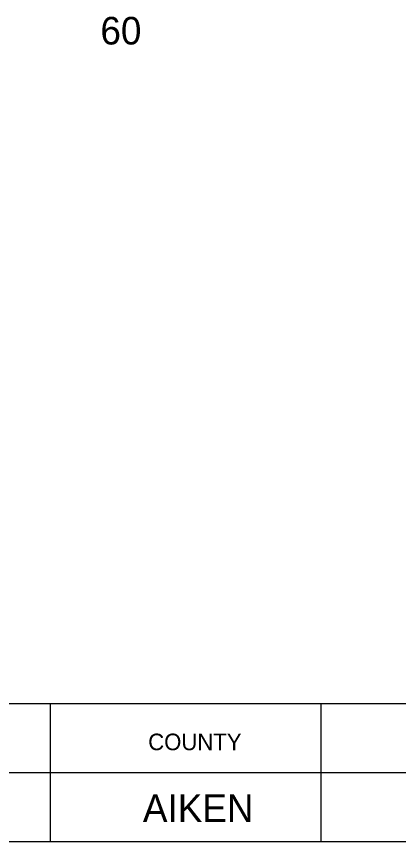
# Model space of a CAD drawing. Extents: x 1000 to 1162, y 999 to 8520.
# Drawn here: x 1138.48 to 1145.41, y 8345.05 to 8360.01 of the extents above; entities that cross this region are included whole.
import ezdxf

# ---------------------------------------------------------------- set-up
doc = ezdxf.new("R2010")
doc.units = 0
for name, color, linetype in [('Level 20', 7, 'Continuous'), ('Level 3', 7, 'Continuous'), ('Level 56', 7, 'Continuous')]:
    doc.layers.add(name, color=color, linetype=linetype)

msp = doc.modelspace()

# ---------------------------------------------------------------- linework, layer by layer
at = {"layer": 'Level 3'}
for p, q in [((1133.055, 8347.546), (1161.555, 8347.546)), ((1133.055, 8347.546), (1161.555, 8347.546)), ((1133.055, 8347.546), (1161.555, 8347.546)), ((1133.055, 8347.546), (1161.555, 8347.546)), ((1133.055, 8347.546), (1161.555, 8347.546)), ((1133.055, 8347.546), (1161.555, 8347.546)), ((1133.055, 8347.546), (1161.555, 8347.546)), ((1133.055, 8347.546), (1161.555, 8347.546)), ((1133.055, 8347.546), (1161.555, 8347.546)), ((1133.055, 8347.546), (1161.555, 8347.546)), ((1133.055, 8347.546), (1161.555, 8347.546)), ((1133.055, 8347.546), (1161.555, 8347.546)), ((1133.055, 8347.546), (1161.555, 8347.546)), ((1133.055, 8347.546), (1161.555, 8347.546)), ((1133.055, 8347.546), (1161.555, 8347.546)), ((1133.055, 8347.546), (1161.555, 8347.546)), ((1133.055, 8347.546), (1161.555, 8347.546)), ((1133.055, 8347.546), (1161.555, 8347.546)), ((1133.055, 8347.546), (1161.555, 8347.546)), ((1133.055, 8347.546), (1161.555, 8347.546)), ((1133.055, 8347.546), (1161.555, 8347.546)), ((1133.055, 8347.546), (1161.555, 8347.546)), ((1133.055, 8347.546), (1161.555, 8347.546)), ((1133.055, 8347.546), (1161.555, 8347.546)), ((1133.055, 8347.546), (1161.555, 8347.546)), ((1133.055, 8347.546), (1161.555, 8347.546)), ((1133.055, 8347.546), (1161.555, 8347.546)), ((1133.055, 8347.546), (1161.555, 8347.546)), ((1133.055, 8347.546), (1161.555, 8347.546)), ((1133.055, 8347.546), (1161.555, 8347.546)), ((1133.055, 8347.546), (1161.555, 8347.546)), ((1133.055, 8347.546), (1161.555, 8347.546)), ((1133.055, 8347.546), (1161.555, 8347.546)), ((1133.055, 8347.546), (1161.555, 8347.546)), ((1133.055, 8347.546), (1161.555, 8347.546)), ((1133.055, 8347.546), (1161.555, 8347.546)), ((1133.055, 8347.546), (1161.555, 8347.546)), ((1133.055, 8347.546), (1161.555, 8347.546)), ((1133.055, 8347.546), (1161.555, 8347.546)), ((1133.055, 8347.546), (1161.555, 8347.546)), ((1133.055, 8347.546), (1161.555, 8347.546)), ((1133.055, 8347.546), (1161.555, 8347.546)), ((1133.055, 8347.546), (1161.555, 8347.546)), ((1133.055, 8347.546), (1161.555, 8347.546)), ((1133.055, 8347.546), (1161.555, 8347.546)), ((1133.055, 8347.546), (1161.555, 8347.546)), ((1133.055, 8347.546), (1161.555, 8347.546)), ((1133.055, 8347.546), (1161.555, 8347.546)), ((1133.055, 8347.546), (1161.555, 8347.546)), ((1133.055, 8347.546), (1161.555, 8347.546)), ((1133.055, 8347.546), (1161.555, 8347.546)), ((1133.055, 8347.546), (1161.555, 8347.546)), ((1133.055, 8347.546), (1161.555, 8347.546)), ((1133.055, 8347.546), (1161.555, 8347.546)), ((1133.055, 8347.546), (1161.555, 8347.546)), ((1133.055, 8347.546), (1161.555, 8347.546)), ((1133.055, 8347.546), (1161.555, 8347.546)), ((1133.055, 8347.546), (1161.555, 8347.546)), ((1133.055, 8347.546), (1161.555, 8347.546)), ((1133.055, 8347.546), (1161.555, 8347.546)), ((1133.055, 8347.546), (1161.555, 8347.546)), ((1133.055, 8347.546), (1161.555, 8347.546)), ((1139.087, 8347.546), (1139.087, 8345.046)), ((1139.087, 8347.546), (1139.087, 8345.046)), ((1139.087, 8347.546), (1139.087, 8345.046)), ((1139.087, 8347.546), (1139.087, 8345.046)), ((1139.087, 8347.546), (1139.087, 8345.046)), ((1139.087, 8347.546), (1139.087, 8345.046)), ((1139.087, 8347.546), (1139.087, 8345.046)), ((1139.087, 8347.546), (1139.087, 8345.046)), ((1139.087, 8347.546), (1139.087, 8345.046)), ((1139.087, 8347.546), (1139.087, 8345.046)), ((1139.087, 8347.546), (1139.087, 8345.046)), ((1139.087, 8347.546), (1139.087, 8345.046)), ((1139.087, 8347.546), (1139.087, 8345.046)), ((1139.087, 8347.546), (1139.087, 8345.046)), ((1139.087, 8347.546), (1139.087, 8345.046)), ((1139.087, 8347.546), (1139.087, 8345.046)), ((1139.087, 8347.546), (1139.087, 8345.046)), ((1139.087, 8347.546), (1139.087, 8345.046)), ((1139.087, 8347.546), (1139.087, 8345.046)), ((1139.087, 8347.546), (1139.087, 8345.046)), ((1139.087, 8347.546), (1139.087, 8345.046)), ((1139.087, 8347.546), (1139.087, 8345.046)), ((1139.087, 8347.546), (1139.087, 8345.046)), ((1139.087, 8347.546), (1139.087, 8345.046)), ((1139.087, 8347.546), (1139.087, 8345.046)), ((1139.087, 8347.546), (1139.087, 8345.046)), ((1139.087, 8347.546), (1139.087, 8345.046)), ((1139.087, 8347.546), (1139.087, 8345.046)), ((1139.087, 8347.546), (1139.087, 8345.046)), ((1139.087, 8347.546), (1139.087, 8345.046)), ((1139.087, 8347.546), (1139.087, 8345.046)), ((1139.087, 8347.546), (1139.087, 8345.046)), ((1139.087, 8347.546), (1139.087, 8345.046)), ((1139.087, 8347.546), (1139.087, 8345.046)), ((1139.087, 8347.546), (1139.087, 8345.046)), ((1139.087, 8347.546), (1139.087, 8345.046)), ((1139.087, 8347.546), (1139.087, 8345.046)), ((1139.087, 8347.546), (1139.087, 8345.046)), ((1139.087, 8347.546), (1139.087, 8345.046)), ((1139.087, 8347.546), (1139.087, 8345.046)), ((1139.087, 8347.546), (1139.087, 8345.046)), ((1139.087, 8347.546), (1139.087, 8345.046)), ((1139.087, 8347.546), (1139.087, 8345.046)), ((1139.087, 8347.546), (1139.087, 8345.046)), ((1139.087, 8347.546), (1139.087, 8345.046)), ((1139.087, 8347.546), (1139.087, 8345.046)), ((1139.087, 8347.546), (1139.087, 8345.046)), ((1139.087, 8347.546), (1139.087, 8345.046)), ((1139.087, 8347.546), (1139.087, 8345.046)), ((1139.087, 8347.546), (1139.087, 8345.046)), ((1139.087, 8347.546), (1139.087, 8345.046)), ((1139.087, 8347.546), (1139.087, 8345.046)), ((1139.087, 8347.546), (1139.087, 8345.046)), ((1139.087, 8347.546), (1139.087, 8345.046)), ((1139.087, 8347.546), (1139.087, 8345.046)), ((1139.087, 8347.546), (1139.087, 8345.046)), ((1139.087, 8347.546), (1139.087, 8345.046)), ((1139.087, 8347.546), (1139.087, 8345.046)), ((1139.087, 8347.546), (1139.087, 8345.046)), ((1139.087, 8347.546), (1139.087, 8345.046)), ((1139.087, 8347.546), (1139.087, 8345.046)), ((1139.087, 8347.546), (1139.087, 8345.046)), ((1144, 8347.546), (1144, 8345.046)), ((1144, 8347.546), (1144, 8345.046)), ((1144, 8347.546), (1144, 8345.046)), ((1144, 8347.546), (1144, 8345.046)), ((1144, 8347.546), (1144, 8345.046)), ((1144, 8347.546), (1144, 8345.046)), ((1144, 8347.546), (1144, 8345.046)), ((1144, 8347.546), (1144, 8345.046)), ((1144, 8347.546), (1144, 8345.046)), ((1144, 8347.546), (1144, 8345.046)), ((1144, 8347.546), (1144, 8345.046)), ((1144, 8347.546), (1144, 8345.046)), ((1144, 8347.546), (1144, 8345.046)), ((1144, 8347.546), (1144, 8345.046)), ((1144, 8347.546), (1144, 8345.046)), ((1144, 8347.546), (1144, 8345.046)), ((1144, 8347.546), (1144, 8345.046)), ((1144, 8347.546), (1144, 8345.046)), ((1144, 8347.546), (1144, 8345.046)), ((1144, 8347.546), (1144, 8345.046)), ((1144, 8347.546), (1144, 8345.046)), ((1144, 8347.546), (1144, 8345.046)), ((1144, 8347.546), (1144, 8345.046)), ((1144, 8347.546), (1144, 8345.046)), ((1144, 8347.546), (1144, 8345.046)), ((1144, 8347.546), (1144, 8345.046)), ((1144, 8347.546), (1144, 8345.046)), ((1144, 8347.546), (1144, 8345.046)), ((1144, 8347.546), (1144, 8345.046)), ((1144, 8347.546), (1144, 8345.046)), ((1144, 8347.546), (1144, 8345.046)), ((1144, 8347.546), (1144, 8345.046)), ((1144, 8347.546), (1144, 8345.046)), ((1144, 8347.546), (1144, 8345.046)), ((1144, 8347.546), (1144, 8345.046)), ((1144, 8347.546), (1144, 8345.046)), ((1144, 8347.546), (1144, 8345.046)), ((1144, 8347.546), (1144, 8345.046)), ((1144, 8347.546), (1144, 8345.046)), ((1144, 8347.546), (1144, 8345.046)), ((1144, 8347.546), (1144, 8345.046)), ((1144, 8347.546), (1144, 8345.046)), ((1144, 8347.546), (1144, 8345.046)), ((1144, 8347.546), (1144, 8345.046)), ((1144, 8347.546), (1144, 8345.046)), ((1144, 8347.546), (1144, 8345.046)), ((1144, 8347.546), (1144, 8345.046)), ((1144, 8347.546), (1144, 8345.046)), ((1144, 8347.546), (1144, 8345.046)), ((1144, 8347.546), (1144, 8345.046)), ((1144, 8347.546), (1144, 8345.046)), ((1144, 8347.546), (1144, 8345.046)), ((1144, 8347.546), (1144, 8345.046)), ((1144, 8347.546), (1144, 8345.046)), ((1144, 8347.546), (1144, 8345.046)), ((1144, 8347.546), (1144, 8345.046)), ((1144, 8347.546), (1144, 8345.046)), ((1144, 8347.546), (1144, 8345.046)), ((1144, 8347.546), (1144, 8345.046)), ((1144, 8347.546), (1144, 8345.046)), ((1144, 8347.546), (1144, 8345.046)), ((1144, 8347.546), (1144, 8345.046)), ((1133.055, 8346.296), (1161.555, 8346.296)), ((1133.055, 8346.296), (1161.555, 8346.296)), ((1133.055, 8346.296), (1161.555, 8346.296)), ((1133.055, 8346.296), (1161.555, 8346.296)), ((1133.055, 8346.296), (1161.555, 8346.296)), ((1133.055, 8346.296), (1161.555, 8346.296)), ((1133.055, 8346.296), (1161.555, 8346.296)), ((1133.055, 8346.296), (1161.555, 8346.296)), ((1133.055, 8346.296), (1161.555, 8346.296)), ((1133.055, 8346.296), (1161.555, 8346.296)), ((1133.055, 8346.296), (1161.555, 8346.296)), ((1133.055, 8346.296), (1161.555, 8346.296)), ((1133.055, 8346.296), (1161.555, 8346.296)), ((1133.055, 8346.296), (1161.555, 8346.296)), ((1133.055, 8346.296), (1161.555, 8346.296)), ((1133.055, 8346.296), (1161.555, 8346.296)), ((1133.055, 8346.296), (1161.555, 8346.296)), ((1133.055, 8346.296), (1161.555, 8346.296)), ((1133.055, 8346.296), (1161.555, 8346.296)), ((1133.055, 8346.296), (1161.555, 8346.296)), ((1133.055, 8346.296), (1161.555, 8346.296)), ((1133.055, 8346.296), (1161.555, 8346.296)), ((1133.055, 8346.296), (1161.555, 8346.296)), ((1133.055, 8346.296), (1161.555, 8346.296)), ((1133.055, 8346.296), (1161.555, 8346.296)), ((1133.055, 8346.296), (1161.555, 8346.296)), ((1133.055, 8346.296), (1161.555, 8346.296)), ((1133.055, 8346.296), (1161.555, 8346.296)), ((1133.055, 8346.296), (1161.555, 8346.296)), ((1133.055, 8346.296), (1161.555, 8346.296)), ((1133.055, 8346.296), (1161.555, 8346.296)), ((1133.055, 8346.296), (1161.555, 8346.296)), ((1133.055, 8346.296), (1161.555, 8346.296)), ((1133.055, 8346.296), (1161.555, 8346.296)), ((1133.055, 8346.296), (1161.555, 8346.296)), ((1133.055, 8346.296), (1161.555, 8346.296)), ((1133.055, 8346.296), (1161.555, 8346.296)), ((1133.055, 8346.296), (1161.555, 8346.296)), ((1133.055, 8346.296), (1161.555, 8346.296)), ((1133.055, 8346.296), (1161.555, 8346.296)), ((1133.055, 8346.296), (1161.555, 8346.296)), ((1133.055, 8346.296), (1161.555, 8346.296)), ((1133.055, 8346.296), (1161.555, 8346.296)), ((1133.055, 8346.296), (1161.555, 8346.296)), ((1133.055, 8346.296), (1161.555, 8346.296)), ((1133.055, 8346.296), (1161.555, 8346.296)), ((1133.055, 8346.296), (1161.555, 8346.296)), ((1133.055, 8346.296), (1161.555, 8346.296)), ((1133.055, 8346.296), (1161.555, 8346.296)), ((1133.055, 8346.296), (1161.555, 8346.296)), ((1133.055, 8346.296), (1161.555, 8346.296)), ((1133.055, 8346.296), (1161.555, 8346.296)), ((1133.055, 8346.296), (1161.555, 8346.296)), ((1133.055, 8346.296), (1161.555, 8346.296)), ((1133.055, 8346.296), (1161.555, 8346.296)), ((1133.055, 8346.296), (1161.555, 8346.296)), ((1133.055, 8346.296), (1161.555, 8346.296)), ((1133.055, 8346.296), (1161.555, 8346.296)), ((1133.055, 8346.296), (1161.555, 8346.296)), ((1133.055, 8346.296), (1161.555, 8346.296)), ((1133.055, 8346.296), (1161.555, 8346.296)), ((1133.055, 8346.296), (1161.555, 8346.296)), ((1133.055, 8345.046), (1161.555, 8345.046)), ((1133.055, 8345.046), (1161.555, 8345.046)), ((1133.055, 8345.046), (1161.555, 8345.046)), ((1133.055, 8345.046), (1161.555, 8345.046)), ((1133.055, 8345.046), (1161.555, 8345.046)), ((1133.055, 8345.046), (1161.555, 8345.046)), ((1133.055, 8345.046), (1161.555, 8345.046)), ((1133.055, 8345.046), (1161.555, 8345.046)), ((1133.055, 8345.046), (1161.555, 8345.046)), ((1133.055, 8345.046), (1161.555, 8345.046)), ((1133.055, 8345.046), (1161.555, 8345.046)), ((1133.055, 8345.046), (1161.555, 8345.046)), ((1133.055, 8345.046), (1161.555, 8345.046)), ((1133.055, 8345.046), (1161.555, 8345.046)), ((1133.055, 8345.046), (1161.555, 8345.046)), ((1133.055, 8345.046), (1161.555, 8345.046)), ((1133.055, 8345.046), (1161.555, 8345.046)), ((1133.055, 8345.046), (1161.555, 8345.046)), ((1133.055, 8345.046), (1161.555, 8345.046)), ((1133.055, 8345.046), (1161.555, 8345.046)), ((1133.055, 8345.046), (1161.555, 8345.046)), ((1133.055, 8345.046), (1161.555, 8345.046)), ((1133.055, 8345.046), (1161.555, 8345.046)), ((1133.055, 8345.046), (1161.555, 8345.046)), ((1133.055, 8345.046), (1161.555, 8345.046)), ((1133.055, 8345.046), (1161.555, 8345.046)), ((1133.055, 8345.046), (1161.555, 8345.046)), ((1133.055, 8345.046), (1161.555, 8345.046)), ((1133.055, 8345.046), (1161.555, 8345.046)), ((1133.055, 8345.046), (1161.555, 8345.046)), ((1133.055, 8345.046), (1161.555, 8345.046)), ((1133.055, 8345.046), (1161.555, 8345.046)), ((1133.055, 8345.046), (1161.555, 8345.046)), ((1133.055, 8345.046), (1161.555, 8345.046)), ((1133.055, 8345.046), (1161.555, 8345.046)), ((1133.055, 8345.046), (1161.555, 8345.046)), ((1133.055, 8345.046), (1161.555, 8345.046)), ((1133.055, 8345.046), (1161.555, 8345.046)), ((1133.055, 8345.046), (1161.555, 8345.046)), ((1133.055, 8345.046), (1161.555, 8345.046)), ((1133.055, 8345.046), (1161.555, 8345.046)), ((1133.055, 8345.046), (1161.555, 8345.046)), ((1133.055, 8345.046), (1161.555, 8345.046)), ((1133.055, 8345.046), (1161.555, 8345.046)), ((1133.055, 8345.046), (1161.555, 8345.046)), ((1133.055, 8345.046), (1161.555, 8345.046)), ((1133.055, 8345.046), (1161.555, 8345.046)), ((1133.055, 8345.046), (1161.555, 8345.046)), ((1133.055, 8345.046), (1161.555, 8345.046)), ((1133.055, 8345.046), (1161.555, 8345.046)), ((1133.055, 8345.046), (1161.555, 8345.046)), ((1133.055, 8345.046), (1161.555, 8345.046)), ((1133.055, 8345.046), (1161.555, 8345.046)), ((1133.055, 8345.046), (1161.555, 8345.046)), ((1133.055, 8345.046), (1161.555, 8345.046)), ((1133.055, 8345.046), (1161.555, 8345.046)), ((1133.055, 8345.046), (1161.555, 8345.046)), ((1133.055, 8345.046), (1161.555, 8345.046)), ((1133.055, 8345.046), (1161.555, 8345.046)), ((1133.055, 8345.046), (1161.555, 8345.046)), ((1133.055, 8345.046), (1161.555, 8345.046)), ((1133.055, 8345.046), (1161.555, 8345.046))]:
    msp.add_line(p, q, dxfattribs=at)

# ---------------------------------------------------------------- texts
at = {"layer": 'Level 20'}
msp.add_text('AIKEN', height=0.5, dxfattribs=at).set_placement((1140.771, 8345.4))
at = {"layer": 'Level 3'}
msp.add_text('COUNTY', height=0.3, dxfattribs=at).set_placement((1140.867, 8346.702))
msp.add_text('COUNTY', height=0.3, dxfattribs=at).set_placement((1140.867, 8346.702))
msp.add_text('COUNTY', height=0.3, dxfattribs=at).set_placement((1140.867, 8346.702))
msp.add_text('COUNTY', height=0.3, dxfattribs=at).set_placement((1140.867, 8346.702))
msp.add_text('COUNTY', height=0.3, dxfattribs=at).set_placement((1140.867, 8346.702))
msp.add_text('COUNTY', height=0.3, dxfattribs=at).set_placement((1140.867, 8346.702))
msp.add_text('COUNTY', height=0.3, dxfattribs=at).set_placement((1140.867, 8346.702))
msp.add_text('COUNTY', height=0.3, dxfattribs=at).set_placement((1140.867, 8346.702))
msp.add_text('COUNTY', height=0.3, dxfattribs=at).set_placement((1140.867, 8346.702))
msp.add_text('COUNTY', height=0.3, dxfattribs=at).set_placement((1140.867, 8346.702))
msp.add_text('COUNTY', height=0.3, dxfattribs=at).set_placement((1140.867, 8346.702))
msp.add_text('COUNTY', height=0.3, dxfattribs=at).set_placement((1140.867, 8346.702))
msp.add_text('COUNTY', height=0.3, dxfattribs=at).set_placement((1140.867, 8346.702))
msp.add_text('COUNTY', height=0.3, dxfattribs=at).set_placement((1140.867, 8346.702))
msp.add_text('COUNTY', height=0.3, dxfattribs=at).set_placement((1140.867, 8346.702))
msp.add_text('COUNTY', height=0.3, dxfattribs=at).set_placement((1140.867, 8346.702))
msp.add_text('COUNTY', height=0.3, dxfattribs=at).set_placement((1140.867, 8346.702))
msp.add_text('COUNTY', height=0.3, dxfattribs=at).set_placement((1140.867, 8346.702))
msp.add_text('COUNTY', height=0.3, dxfattribs=at).set_placement((1140.867, 8346.702))
msp.add_text('COUNTY', height=0.3, dxfattribs=at).set_placement((1140.867, 8346.702))
msp.add_text('COUNTY', height=0.3, dxfattribs=at).set_placement((1140.867, 8346.702))
msp.add_text('COUNTY', height=0.3, dxfattribs=at).set_placement((1140.867, 8346.702))
msp.add_text('COUNTY', height=0.3, dxfattribs=at).set_placement((1140.867, 8346.702))
msp.add_text('COUNTY', height=0.3, dxfattribs=at).set_placement((1140.867, 8346.702))
msp.add_text('COUNTY', height=0.3, dxfattribs=at).set_placement((1140.867, 8346.702))
msp.add_text('COUNTY', height=0.3, dxfattribs=at).set_placement((1140.867, 8346.702))
msp.add_text('COUNTY', height=0.3, dxfattribs=at).set_placement((1140.867, 8346.702))
msp.add_text('COUNTY', height=0.3, dxfattribs=at).set_placement((1140.867, 8346.702))
msp.add_text('COUNTY', height=0.3, dxfattribs=at).set_placement((1140.867, 8346.702))
msp.add_text('COUNTY', height=0.3, dxfattribs=at).set_placement((1140.867, 8346.702))
msp.add_text('COUNTY', height=0.3, dxfattribs=at).set_placement((1140.867, 8346.702))
msp.add_text('COUNTY', height=0.3, dxfattribs=at).set_placement((1140.867, 8346.702))
msp.add_text('COUNTY', height=0.3, dxfattribs=at).set_placement((1140.867, 8346.702))
msp.add_text('COUNTY', height=0.3, dxfattribs=at).set_placement((1140.867, 8346.702))
msp.add_text('COUNTY', height=0.3, dxfattribs=at).set_placement((1140.867, 8346.702))
msp.add_text('COUNTY', height=0.3, dxfattribs=at).set_placement((1140.867, 8346.702))
msp.add_text('COUNTY', height=0.3, dxfattribs=at).set_placement((1140.867, 8346.702))
msp.add_text('COUNTY', height=0.3, dxfattribs=at).set_placement((1140.867, 8346.702))
msp.add_text('COUNTY', height=0.3, dxfattribs=at).set_placement((1140.867, 8346.702))
msp.add_text('COUNTY', height=0.3, dxfattribs=at).set_placement((1140.867, 8346.702))
msp.add_text('COUNTY', height=0.3, dxfattribs=at).set_placement((1140.867, 8346.702))
msp.add_text('COUNTY', height=0.3, dxfattribs=at).set_placement((1140.867, 8346.702))
msp.add_text('COUNTY', height=0.3, dxfattribs=at).set_placement((1140.867, 8346.702))
msp.add_text('COUNTY', height=0.3, dxfattribs=at).set_placement((1140.867, 8346.702))
msp.add_text('COUNTY', height=0.3, dxfattribs=at).set_placement((1140.867, 8346.702))
msp.add_text('COUNTY', height=0.3, dxfattribs=at).set_placement((1140.867, 8346.702))
msp.add_text('COUNTY', height=0.3, dxfattribs=at).set_placement((1140.867, 8346.702))
msp.add_text('COUNTY', height=0.3, dxfattribs=at).set_placement((1140.867, 8346.702))
msp.add_text('COUNTY', height=0.3, dxfattribs=at).set_placement((1140.867, 8346.702))
msp.add_text('COUNTY', height=0.3, dxfattribs=at).set_placement((1140.867, 8346.702))
msp.add_text('COUNTY', height=0.3, dxfattribs=at).set_placement((1140.867, 8346.702))
msp.add_text('COUNTY', height=0.3, dxfattribs=at).set_placement((1140.867, 8346.702))
msp.add_text('COUNTY', height=0.3, dxfattribs=at).set_placement((1140.867, 8346.702))
msp.add_text('COUNTY', height=0.3, dxfattribs=at).set_placement((1140.867, 8346.702))
msp.add_text('COUNTY', height=0.3, dxfattribs=at).set_placement((1140.867, 8346.702))
msp.add_text('COUNTY', height=0.3, dxfattribs=at).set_placement((1140.867, 8346.702))
msp.add_text('COUNTY', height=0.3, dxfattribs=at).set_placement((1140.867, 8346.702))
msp.add_text('COUNTY', height=0.3, dxfattribs=at).set_placement((1140.867, 8346.702))
msp.add_text('COUNTY', height=0.3, dxfattribs=at).set_placement((1140.867, 8346.702))
msp.add_text('COUNTY', height=0.3, dxfattribs=at).set_placement((1140.867, 8346.702))
msp.add_text('COUNTY', height=0.3, dxfattribs=at).set_placement((1140.867, 8346.702))
msp.add_text('COUNTY', height=0.3, dxfattribs=at).set_placement((1140.867, 8346.702))
at = {"layer": 'Level 56'}
msp.add_text('60', height=0.5, dxfattribs=at).set_placement((1140, 8359.5))

doc.saveas('drawing.dxf')
